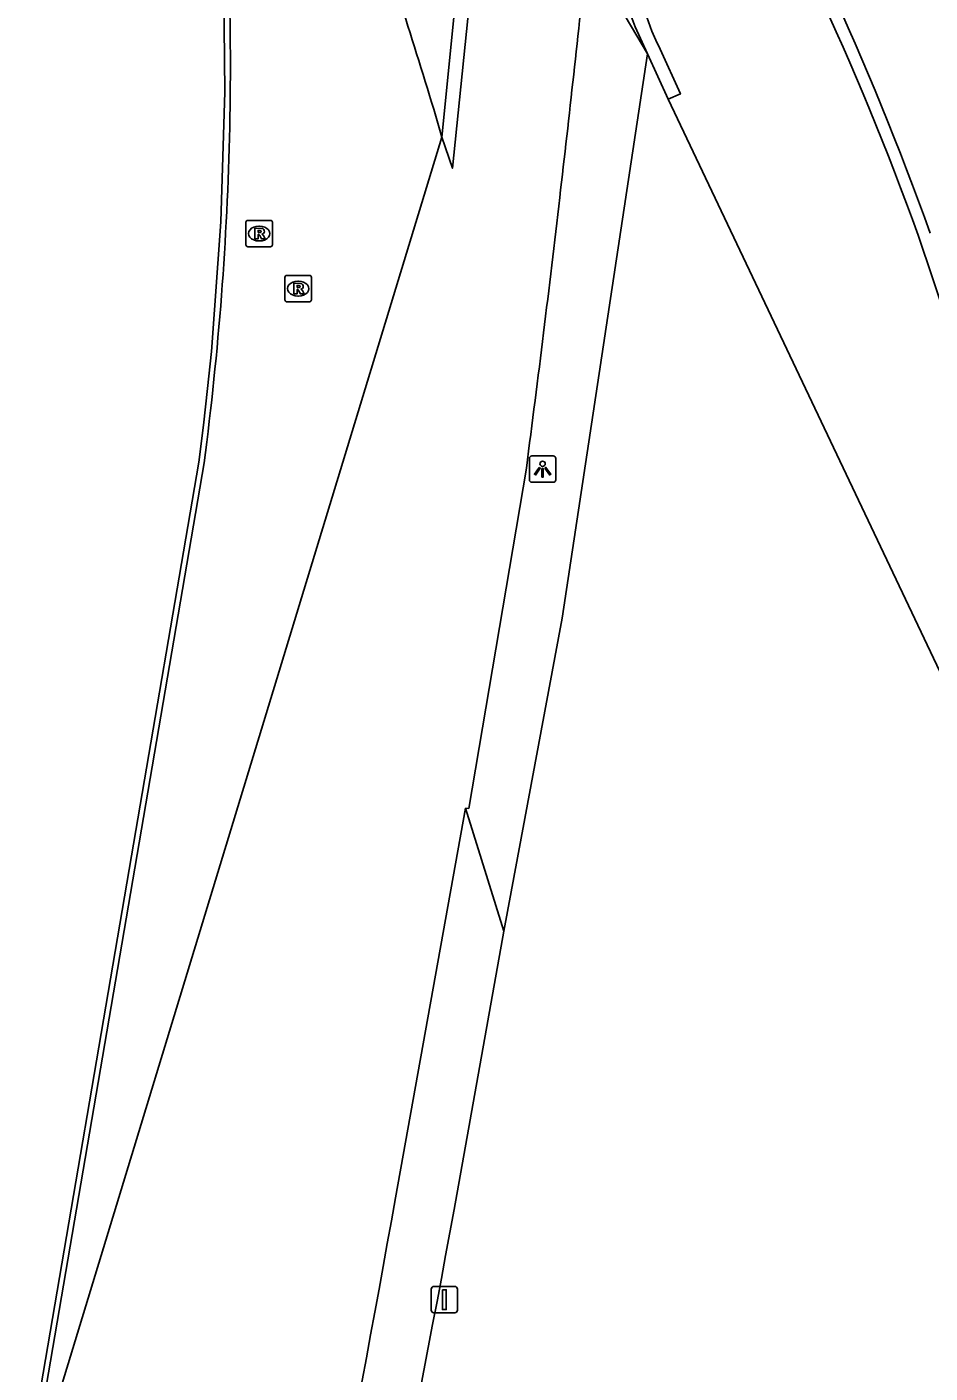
# Model space of a CAD drawing. Extents: x 155018 to 156648, y 383980 to 385733.
# Drawn here: x 156000 to 156034.2, y 384565.1 to 384616 of the extents above; entities that cross this region are included whole.
import ezdxf

# ---------------------------------------------------------------- set-up
doc = ezdxf.new("R2010")
doc.units = 0
for name, color, linetype in [('IMGEO_Berm_groen', 7, 'Continuous'), ('IMGEO_Berm_open', 7, 'Continuous'), ('IMGEO_Groenvoorziening', 7, 'Continuous'), ('IMGEO_Lichtpunt', 7, 'Continuous'), ('IMGEO_Lijnafwatering', 7, 'Continuous'), ('IMGEO_Muur', 7, 'Continuous'), ('IMGEO_Rijbaan_lokaal_gesloten', 7, 'Continuous'), ('IMGEO_Rijbaan_lokaal_open', 7, 'Continuous'), ('IMGEO_Rijbaan_regionaal_gesloten', 7, 'Continuous'), ('IMGEO_Rioolput', 7, 'Continuous'), ('IMGEO_Verkeersbordpaal', 7, 'Continuous'), ('IMGEO_Voetpad_gesloten', 7, 'Continuous')]:
    doc.layers.add(name, color=color, linetype=linetype)

msp = doc.modelspace()

# ---------------------------------------------------------------- linework, layer by layer
at = {"layer": 'IMGEO_Berm_groen'}
for points in [[(156023.479, 384615.013), (156021.187, 384618.893)], [(156023.479, 384615.013), (156020.257, 384593.667), (156018.044, 384581.818)], [(156018.044, 384581.818), (156016.591, 384586.47)], [(156018.044, 384581.818), (156016.17, 384571.294)]]:
    msp.add_lwpolyline(points, dxfattribs=at)
msp.add_arc((155081.225, 384744.643), 950.879, 347.788926, 349.496016, dxfattribs=at)
at = {"layer": 'IMGEO_Berm_open'}
msp.add_lwpolyline([(156042.557, 384581.872), (156033.726, 384608.149)], dxfattribs=at)
for centre, radius, start, end in [((155920.601, 384566.969), 124.842, 19.88753, 29.76293), ((155928.12, 384570.069), 112.262, 19.82835, 30.26477)]:
    msp.add_arc(centre, radius, start, end, dxfattribs=at)
at = {"layer": 'IMGEO_Groenvoorziening'}
msp.add_lwpolyline([(156041.599, 384573.059), (156039.066, 384581.181), (156035.845, 384588.908), (156024.26, 384613.299)], dxfattribs=at)
at = {"layer": 'IMGEO_Lichtpunt'}
for p, q in [((156019.014, 384599.706), (156019.014, 384598.899)), ((156019.014, 384599.706), (156019.014, 384598.899)), ((156019.916, 384599.801), (156019.108, 384599.801)), ((156019.916, 384599.801), (156019.108, 384599.801)), ((156020.01, 384598.899), (156020.01, 384599.706)), ((156020.01, 384598.899), (156020.01, 384599.706)), ((156019.108, 384598.805), (156019.916, 384598.805)), ((156019.108, 384598.805), (156019.916, 384598.805))]:
    msp.add_line(p, q, dxfattribs=at)
for points in [[(156019.388, 384599.37), (156019.427, 384599.342), (156019.239, 384599.08), (156019.201, 384599.107), (156019.388, 384599.37)], [(156019.49, 384599.322), (156019.537, 384599.322), (156019.537, 384599), (156019.49, 384599), (156019.49, 384599.322)], [(156019.6, 384599.342), (156019.638, 384599.369), (156019.825, 384599.107), (156019.786, 384599.079), (156019.6, 384599.342)]]:
    msp.add_lwpolyline(points, dxfattribs=at)
msp.add_circle((156019.513, 384599.504), 0.0994, dxfattribs=at)
for centre, start, end in [((156019.108, 384599.706), 90, 180), ((156019.108, 384599.706), 90, 180), ((156019.916, 384599.706), 0, 90), ((156019.916, 384599.706), 0, 90), ((156019.108, 384598.899), 180, 270), ((156019.108, 384598.899), 180, 270), ((156019.916, 384598.899), 270, 0), ((156019.916, 384598.899), 270, 360)]:
    msp.add_arc(centre, 0.0946, start, end, dxfattribs=at)
at = {"layer": 'IMGEO_Lijnafwatering'}
for points in [[(156006.979, 384603.753), (156007.341, 384608.662), (156007.493, 384613.582), (156007.436, 384618.504), (156007.327, 384620.195), (156007.16, 384621.881), (156006.934, 384623.56)], [(156003.868, 384584.154), (156006.504, 384599.569), (156006.679, 384600.962), (156006.838, 384602.357), (156006.979, 384603.753)], [(156000.523, 384564.587), (156003.868, 384584.154)]]:
    msp.add_lwpolyline(points, dxfattribs=at)
at = {"layer": 'IMGEO_Muur'}
for points in [[(156023.018, 384616.033), (156023.479, 384615.013)], [(156024.26, 384613.299), (156023.479, 384615.013)], [(156023.956, 384615.194), (156024.731, 384613.496), (156024.26, 384613.299)]]:
    msp.add_lwpolyline(points, dxfattribs=at)
for centre, radius, start, end in [((156034.053, 384620.116), 11.232, 146.0866, 205.989), ((156033.654, 384620.217), 11.43, 150.414, 201.472)]:
    msp.add_arc(centre, radius, start, end, dxfattribs=at)
at = {"layer": 'IMGEO_Rijbaan_lokaal_gesloten'}
msp.add_lwpolyline([(156006.702, 384599.539), (156000, 384560.32)], dxfattribs=at)
for centre, radius, start, end in [((155839.104, 384560.045), 184.046, 16.3533, 19.09036), ((155891.75, 384614.691), 115.949, 358.78633, 1.88902), ((155891.793, 384614.712), 115.907, 352.47775, 358.77522)]:
    msp.add_arc(centre, radius, start, end, dxfattribs=at)
at = {"layer": 'IMGEO_Rijbaan_lokaal_open'}
msp.add_lwpolyline([(156015.704, 384611.865), (156016.569, 384620.56)], dxfattribs=at)
at = {"layer": 'IMGEO_Rijbaan_regionaal_gesloten'}
for points in [[(156015.704, 384611.865), (156016.1, 384610.686), (156017.111, 384620.551), (156017.519, 384625.103)], [(156000, 384560.32), (156015.704, 384611.865)], [(156018.898, 384599.339), (156016.717, 384586.464), (156016.591, 384586.47)], [(156016.591, 384586.47), (156013.946, 384571.729)]]:
    msp.add_lwpolyline(points, dxfattribs=at)
for centre, radius, start, end in [((155271.496, 384696.636), 753.711, 353.366903, 354.079594), ((155293.432, 384694.128), 731.633, 352.555934, 353.363555), ((155441.867, 384672.804), 580.939, 347.208622, 349.980377)]:
    msp.add_arc(centre, radius, start, end, dxfattribs=at)
at = {"layer": 'IMGEO_Rioolput'}
for p, q in [((156008.289, 384607.788), (156008.289, 384608.64)), ((156008.364, 384608.714), (156009.216, 384608.714)), ((156008.777, 384608.494), (156008.802, 384608.494)), ((156009.29, 384608.64), (156009.29, 384607.788)), ((156008.8, 384607.934), (156008.775, 384607.934)), ((156009.216, 384607.714), (156008.364, 384607.714)), ((156009.762, 384605.706), (156009.762, 384606.558)), ((156009.837, 384606.632), (156010.689, 384606.632)), ((156010.25, 384606.412), (156010.275, 384606.412)), ((156010.763, 384606.558), (156010.763, 384605.706)), ((156010.273, 384605.852), (156010.248, 384605.852)), ((156010.689, 384605.632), (156009.837, 384605.632))]:
    msp.add_line(p, q, dxfattribs=at)
for points in [[(156008.289, 384607.788), (156008.289, 384608.64)], [(156008.364, 384608.714), (156009.216, 384608.714)], [(156008.878, 384608.412), (156008.626, 384608.414), (156008.626, 384608.014)], [(156008.804, 384608.333), (156008.75, 384608.333), (156008.75, 384608.252)], [(156009.29, 384608.64), (156009.29, 384607.788)], [(156008.626, 384608.014), (156008.75, 384608.014), (156008.75, 384608.176), (156008.761, 384608.176)], [(156008.75, 384608.252), (156008.802, 384608.252)], [(156008.808, 384608.147), (156008.879, 384608.014), (156009.019, 384608.014), (156008.954, 384608.14)], [(156009.216, 384607.714), (156008.364, 384607.714)], [(156009.762, 384605.706), (156009.762, 384606.558)], [(156009.837, 384606.632), (156010.689, 384606.632)], [(156010.351, 384606.33), (156010.099, 384606.332), (156010.099, 384605.932)], [(156010.763, 384606.558), (156010.763, 384605.706)], [(156010.099, 384605.932), (156010.223, 384605.932), (156010.223, 384606.094), (156010.234, 384606.094)], [(156010.277, 384606.251), (156010.223, 384606.251), (156010.223, 384606.17)], [(156010.223, 384606.17), (156010.275, 384606.17)], [(156010.281, 384606.065), (156010.352, 384605.932), (156010.492, 384605.932), (156010.427, 384606.058)], [(156010.689, 384605.632), (156009.837, 384605.632)]]:
    msp.add_lwpolyline(points, dxfattribs=at)
for centre, radius, start, end in [((156008.366, 384608.638), 0.0765, 91.552, 178.448), ((156008.366, 384608.638), 0.0765, 91.552, 178.448), ((156008.81, 384608.237), 0.0964, 77.0061, 93.1865), ((156008.824, 384608.294), 0.0378, 276.6634, 79.6772), ((156008.877, 384608.302), 0.109, 350.3612, 89.416), ((156009.214, 384608.638), 0.0765, 1.552, 88.448), ((156009.214, 384608.638), 0.0765, 1.552, 88.448), ((156008.76, 384608.123), 0.0533, 26.0293, 88.6989), ((156008.786, 384608.441), 0.19, 274.7715, 282.9687), ((156008.875, 384608.302), 0.112, 277.5842, 350.9817), ((156008.859, 384608.087), 0.108, 29.5134, 73.7905), ((156008.366, 384607.79), 0.0765, 181.552, 268.448), ((156008.366, 384607.79), 0.0765, 181.552, 268.448), ((156009.214, 384607.79), 0.0765, 271.552, 358.448), ((156009.214, 384607.79), 0.0765, 271.552, 358.448), ((156009.839, 384606.556), 0.0765, 91.552, 178.448), ((156009.839, 384606.556), 0.0765, 91.552, 178.448), ((156010.35, 384606.22), 0.109, 350.3612, 89.416), ((156010.687, 384606.556), 0.0765, 1.552, 88.448), ((156010.687, 384606.556), 0.0765, 1.552, 88.448), ((156010.233, 384606.041), 0.0533, 26.0293, 88.6989), ((156010.259, 384606.359), 0.19, 274.7715, 282.9687), ((156010.283, 384606.155), 0.0964, 77.0061, 93.1865), ((156010.297, 384606.212), 0.0378, 276.6634, 79.6772), ((156010.348, 384606.22), 0.112, 277.5842, 350.9817), ((156010.332, 384606.005), 0.108, 29.5134, 73.7905), ((156009.839, 384605.708), 0.0765, 181.552, 268.448), ((156009.839, 384605.708), 0.0765, 181.552, 268.448), ((156010.687, 384605.708), 0.0765, 271.552, 358.448), ((156010.687, 384605.708), 0.0765, 271.552, 358.448)]:
    msp.add_arc(centre, radius, start, end, dxfattribs=at)
for centre, major_axis, ratio, start_param, end_param in [((156008.776, 384608.214), (-0.387, 0.002), 0.722429, 4.712389, 7.853982), ((156008.801, 384608.214), (-0.39, 0.002), 0.717154, 1.570796, 4.712389), ((156010.249, 384606.132), (-0.387, 0.002), 0.722429, 4.712389, 7.853982), ((156010.274, 384606.132), (-0.39, 0.002), 0.717154, 1.570796, 4.712389)]:
    msp.add_ellipse(centre, major_axis=major_axis, ratio=ratio, start_param=start_param, end_param=end_param, dxfattribs=at)
at = {"layer": 'IMGEO_Verkeersbordpaal'}
for p, q in [((156015.3, 384567.48), (156015.3, 384568.28)), ((156015.3, 384568.28), (156015.3, 384567.48)), ((156015.4, 384568.38), (156016.19, 384568.38)), ((156016.19, 384568.38), (156015.4, 384568.38)), ((156016.29, 384568.28), (156016.29, 384567.48)), ((156016.29, 384567.48), (156016.29, 384568.28)), ((156016.19, 384567.38), (156015.4, 384567.38)), ((156015.4, 384567.38), (156016.19, 384567.38))]:
    msp.add_line(p, q, dxfattribs=at)
msp.add_lwpolyline([(156015.72, 384568.255), (156015.87, 384568.255), (156015.87, 384567.505), (156015.72, 384567.505), (156015.72, 384568.255)], dxfattribs=at)
for centre, start, end in [((156015.4, 384568.28), 90, 180), ((156015.4, 384568.28), 90, 180), ((156016.19, 384568.28), 0, 90), ((156016.19, 384568.28), 360, 90), ((156015.4, 384567.48), 180, 270), ((156015.4, 384567.48), 180, 270), ((156016.19, 384567.48), 270, 0), ((156016.19, 384567.48), 270, 0)]:
    msp.add_arc(centre, 0.1, start, end, dxfattribs=at)
at = {"layer": 'IMGEO_Voetpad_gesloten'}
for centre, radius, start, end in [((155922.455, 384567.754), 122.364, 19.82662, 29.86644), ((155931.26, 384571.718), 109.199, 19.53201, 30.33099)]:
    msp.add_arc(centre, radius, start, end, dxfattribs=at)

doc.saveas('drawing.dxf')
